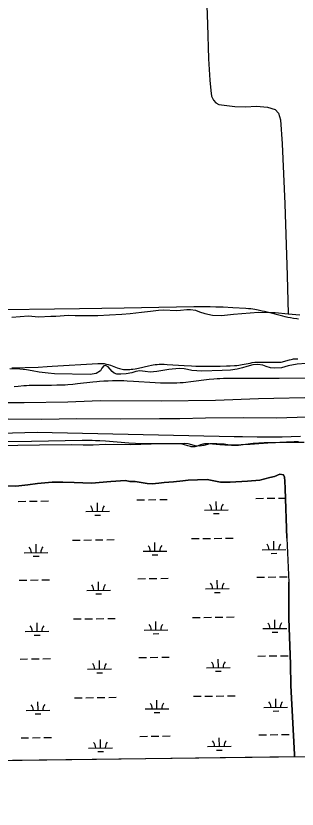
# Model space of a CAD drawing. Extents: x 3715084 to 3753216, y 488173 to 513963.
# Drawn here: x 3735777 to 3736964, y 493591 to 496938 of the extents above; entities that cross this region are included whole.
import ezdxf

# ---------------------------------------------------------------- set-up
doc = ezdxf.new("R2010")
doc.units = 0
for name, color, linetype in [('V-GRID-FRAM', 7, 'Continuous'), ('V-LEVE-TOET', 7, 'Continuous'), ('V-SITE-VEGE', 7, 'Continuous'), ('V-TOPO-SHOR', 7, 'Continuous'), ('V-WETL-SWMP', 7, 'Continuous')]:
    doc.layers.add(name, color=color, linetype=linetype)

msp = doc.modelspace()

# ---------------------------------------------------------------- linework, layer by layer
at = {"layer": 'V-GRID-FRAM'}
msp.add_lwpolyline([(3719350.3, 493590.7), (3719130.8, 511772.1), (3750813.3, 512168.5), (3751048.6, 493987.2), (3719350.3, 493590.7)], dxfattribs=at)
at = {"layer": 'V-LEVE-TOET'}
for points in [[(3737061, 495328.3), (3736801, 495321.9), (3736619.2, 495315.2), (3736390.4, 495312.4), (3736134.4, 495314.1), (3736098.3, 495311.5), (3735995.9, 495307.9), (3735812.2, 495305.2), (3735611.4, 495304.7)], [(3735743.5, 495237), (3735886.7, 495235.8), (3736032.3, 495238.4), (3736219.7, 495237.8), (3736383.1, 495239.1), (3736469.6, 495239.2), (3736576.8, 495242.1), (3736739.2, 495243.9), (3736877.1, 495242.4), (3737051.6, 495246.8)]]:
    msp.add_lwpolyline(points, dxfattribs=at)
at = {"layer": 'V-SITE-VEGE'}
for points in [[(3736969.4, 495658.6), (3736962.4, 495659.3), (3736949, 495661.1), (3736936.4, 495663.3), (3736924.6, 495665.6), (3736913.6, 495668), (3736903.3, 495670.4), (3736825.8, 495690.4), (3736816.1, 495692.6), (3736799.1, 495696.3), (3736786.3, 495698.7), (3736776.6, 495700.2), (3736769.4, 495701.2), (3736758.5, 495702.4), (3736747.6, 495703.2), (3736692.8, 495706.3), (3736651.7, 495708.3), (3736620.8, 495709.5), (3736597.7, 495710.1), (3736580.3, 495710.4), (3736554.3, 495710.6), (3736528.3, 495710.3), (3736307.2, 495706.1), (3736233.5, 495704.8), (3736045, 495702.1), (3735620.9, 495696.4)], [(3735759.9, 495452.2), (3735871.1, 495456.3), (3735908.2, 495458.1), (3735929.4, 495459.3), (3736123.2, 495471.5), (3736137.1, 495471.5), (3736143.3, 495471.3), (3736149.4, 495470.5), (3736153.5, 495469.9), (3736158.9, 495468.7), (3736166.1, 495466.8), (3736175.6, 495463.8), (3736205, 495453.1), (3736214.7, 495450.1), (3736219.8, 495448.7), (3736225.3, 495447.4), (3736231.2, 495446.4), (3736237.6, 495445.7), (3736240.8, 495445.6), (3736249.3, 495445.6), (3736257.7, 495446), (3736263.4, 495446.5), (3736270.9, 495447.5), (3736280.9, 495449.1), (3736294.3, 495451.8), (3736336, 495461.4), (3736349.6, 495464.2), (3736356.9, 495465.5), (3736364.7, 495466.6), (3736373, 495467.5), (3736381.9, 495468.1), (3736386.5, 495468.2), (3736391.2, 495468.2), (3736403.2, 495467.8), (3736415.1, 495467.4), (3736439, 495466.1), (3736486.9, 495463), (3736518.8, 495461.2), (3736537, 495460.4), (3736557.9, 495460), (3736588.5, 495459.8), (3736619.1, 495459.8), (3736639.5, 495460), (3736666.7, 495460.7), (3736682.2, 495461.3), (3736700, 495462.1), (3736709.3, 495462.9), (3736718.5, 495464.1), (3736724.7, 495465), (3736732.8, 495466.5), (3736765.5, 495473.1), (3736774.8, 495474.7), (3736785.5, 495476.1), (3736791.2, 495476.7), (3736797.3, 495477), (3736803.9, 495477.2), (3736896.8, 495476.9), (3736932.3, 495487), (3736938.7, 495488.6), (3736945.2, 495489.8), (3736949.5, 495490.4), (3736955.3, 495490.9), (3736963.1, 495491.2), (3736967.6, 495491.2)], [(3737041.4, 495409.8), (3736888.4, 495407.7), (3736852.5, 495407.5), (3736816.6, 495407.7), (3736744.9, 495408.3), (3736697.1, 495408.5), (3736669.8, 495408.4), (3736661.6, 495408.2), (3736653.5, 495408), (3736637.3, 495407.1), (3736626.4, 495406.3), (3736612, 495405), (3736592.8, 495402.9), (3736516.1, 495393.4), (3736494.1, 495391.1), (3736482.4, 495390.1), (3736469.9, 495389.2), (3736456.6, 495388.5), (3736446.9, 495388.2), (3736437.2, 495388), (3736417.9, 495388), (3736405, 495388.3), (3736387.8, 495388.8), (3736364.8, 495389.8), (3736273, 495395.4), (3736246.7, 495396.8), (3736232.8, 495397.3), (3736217.8, 495397.6), (3736201.9, 495397.8), (3736185, 495397.7), (3736166.9, 495397.1), (3736148.5, 495396.1), (3736130.1, 495394.6), (3736117.9, 495393.5), (3736101.6, 495391.8), (3736036.3, 495384.7), (3736017.7, 495382.8), (3735996.4, 495381.1), (3735985, 495380.3), (3735972.8, 495379.7), (3735950, 495379.1), (3735927.1, 495378.7), (3735881.3, 495378.5), (3735850.9, 495378.1), (3735833.5, 495377.6), (3735821.6, 495377.1), (3735809.6, 495376.3), (3735785.9, 495374.5), (3735770, 495373)], [(3735550.7, 495172.2), (3735630.5, 495175), (3735670.4, 495176.2), (3735710.3, 495177.3), (3735866.4, 495181.1), (3736699.1, 495163.1), (3736733.9, 495162.5), (3736794.9, 495161.7), (3736840.7, 495161.5), (3736875, 495161.7), (3736900.7, 495162), (3736939.3, 495162.7), (3736977.8, 495164)], [(3736591.4, 495131.6), (3736583.7, 495131.8), (3736576, 495131.9), (3736572.7, 495131.7), (3736569.6, 495131.3), (3736566.7, 495130.8), (3736561.3, 495129.4), (3736556.6, 495127.9), (3736542.4, 495122.7), (3736537.8, 495121.3), (3736534.4, 495120.4), (3736531.8, 495119.9), (3736527.9, 495119.3), (3736524.1, 495119.2), (3736520.5, 495119.4), (3736517.1, 495119.8), (3736514, 495120.4), (3736508.1, 495121.8), (3736503, 495123.3), (3736485, 495129), (3736480.4, 495130.2), (3736477, 495131), (3736471.9, 495131.8), (3736466.7, 495132.2), (3736445.6, 495132.5), (3736427.2, 495132.6), (3736362.2, 495131.9), (3736346, 495131.8), (3736321.6, 495132), (3736309.4, 495132.3), (3736297.3, 495132.7), (3736282.2, 495133.5), (3736254.1, 495135.2), (3736155.5, 495142.9), (3736130.9, 495144.5), (3736112.4, 495145.4), (3736098.5, 495146), (3736077.7, 495146.4), (3736067.3, 495146.4), (3736056.8, 495146.3), (3735843.3, 495142.4), (3734291.3, 495121.3)], [(3736969.4, 495140.5), (3736952, 495140.1), (3736919.3, 495138.9), (3736890.8, 495137.4), (3736840.8, 495134.4), (3736765.8, 495129.7), (3736728.3, 495127.8), (3736709.5, 495127), (3736690.8, 495126.4), (3736683.6, 495126.3), (3736670.1, 495126.5), (3736658.4, 495127), (3736637.8, 495128.4), (3736606.9, 495130.7), (3736591.4, 495131.6)]]:
    msp.add_lwpolyline(points, dxfattribs=at)
at = {"layer": 'V-TOPO-SHOR'}
msp.add_line((3736920.6, 494733.8), (3736929.5, 494549), dxfattribs=at)
for points in [[(3736552.5, 497940.6), (3736560.5, 497610.4), (3736569.9, 497329), (3736586, 496902.7), (3736590, 496756.6)], [(3736590, 496756.6), (3736596.1, 496666.7), (3736599.8, 496622.8), (3736602.7, 496599.8), (3736611.6, 496582.3), (3736621.7, 496570.6), (3736633, 496563.4), (3736700.8, 496556.2), (3736746.8, 496554.1), (3736792.9, 496556.5), (3736838.9, 496553.2), (3736870.9, 496542.2), (3736885.5, 496528.1), (3736894.1, 496499.1), (3736901.1, 496397.7), (3736913, 496144.2), (3736922.6, 495842.4), (3736927.1, 495681.1)], [(3735759.7, 495666.2), (3735829.5, 495672.1)], [(3735829.5, 495672.1), (3735872.7, 495668.5), (3735924.8, 495670.8), (3735945.1, 495670.3), (3735998.6, 495674.6), (3736027, 495674), (3736123, 495673.3), (3736172.4, 495676.3), (3736223.9, 495679.9), (3736259.1, 495682.5), (3736306.5, 495687.6), (3736345.8, 495692.2), (3736378.4, 495696.2), (3736400.7, 495697.1), (3736455.4, 495694.5), (3736471.7, 495696.2), (3736498.1, 495699), (3736514.4, 495698.7), (3736534.6, 495695.5), (3736552.7, 495689.7), (3736574.9, 495682.5), (3736606.5, 495675.7), (3736645, 495674.2), (3736695.9, 495679.2), (3736800.8, 495687.1), (3736854.9, 495686.6), (3736871.1, 495686.3), (3736871.3, 495686.3), (3736927.1, 495681.1), (3736975.3, 495675.9)], [(3737001.8, 495470.5), (3736963.9, 495468.6), (3736926.5, 495461.9), (3736897.9, 495452.4), (3736867.5, 495451.7), (3736851.3, 495452.7), (3736833.1, 495457.9), (3736819.7, 495463.6), (3736798.8, 495467.4), (3736777.8, 495465.8), (3736751.3, 495458.3), (3736732.9, 495452.6), (3736711.2, 495447.6), (3736682.7, 495443.5), (3736647.5, 495440.9), (3736562.2, 495439.3), (3736519, 495441.6), (3736501.5, 495446.1), (3736486.7, 495449.1), (3736465.8, 495450.2), (3736423.1, 495446.4), (3736372.2, 495438), (3736344.4, 495435.2), (3736322.1, 495437.1), (3736299.9, 495440.2), (3736283.6, 495437.2), (3736265.9, 495431.5), (3736242.8, 495427.3), (3736220.5, 495426.4), (3736202.9, 495426.8), (3736191.5, 495430.4), (3736182.8, 495436.7), (3736174.9, 495447.7), (3736167, 495456.6), (3736155, 495462.3), (3736147.5, 495461.8), (3736139.2, 495451.1), (3736133.5, 495440.4), (3736115.7, 495428.6), (3736089.9, 495424.5), (3735939.2, 495427.7), (3735912.9, 495431), (3735875.7, 495434.5), (3735844.8, 495439.9), (3735821.2, 495444.4), (3735793.5, 495447.7), (3735751.6, 495448.6)], [(3736994.6, 495138.1), (3736905.3, 495137.3), (3736872.8, 495136.6), (3736825.5, 495136.3), (3736778.8, 495133.2), (3736746.9, 495129.2), (3736717, 495125.1), (3736687.3, 495125.7), (3736656.3, 495130.4), (3736625.9, 495132.4), (3736595.5, 495131.7), (3736571, 495124.8), (3736551.3, 495122.6), (3736533.8, 495124.3), (3736519.6, 495128), (3736504.8, 495131.7), (3736489.3, 495134), (3736446.7, 495132.2), (3736391.3, 495132.1), (3736260, 495127.5), (3736155.2, 495129), (3736103.1, 495126.8), (3736060.5, 495126.3), (3736013.1, 495127.3), (3735876.5, 495126.9), (3735785.2, 495125.5), (3735670.9, 495123.2)], [(3736891.3, 495003.5), (3736868.8, 494993.9), (3736849.7, 494990.2), (3736806.2, 494978.3), (3736754.1, 494974.7), (3736681.6, 494970.2), (3736641, 494970.4), (3736612.1, 494975.7), (3736584.5, 494981), (3736543.2, 494980.6), (3736504.6, 494979.4), (3736481.6, 494975.8), (3736442.3, 494971.9), (3736402.3, 494969.4), (3736379.9, 494966.5), (3736352.1, 494963.7), (3736330.5, 494964.2), (3736305.6, 494969.4), (3736280, 494972.7), (3736257.7, 494973.8), (3736239.5, 494976.9), (3736177.2, 494973.5), (3736095.9, 494966.5), (3736022.9, 494968.7), (3735975.6, 494970.4), (3735930.3, 494970.7), (3735868.7, 494965.3), (3735826.6, 494958.8), (3735777.1, 494953.7), (3735734.6, 494954.7)], [(3736920.6, 494733.8), (3736914.3, 494942.8), (3736912.3, 494975.4), (3736910.6, 494991.6), (3736906.1, 495001.2), (3736891.3, 495003.5)], [(3736953.4, 493810.9), (3736953.1, 493820.8), (3736937.7, 494111.9), (3736935.6, 494202.6), (3736929.6, 494394.8), (3736929.5, 494549)]]:
    msp.add_lwpolyline(points, dxfattribs=at)
at = {"layer": 'V-WETL-SWMP'}
for p, q in [((3736868.8, 494993.9), (3736891.3, 495003.5)), ((3736891.3, 495003.5), (3736906.1, 495001.2)), ((3736906.1, 495001.2), (3736910.6, 494991.6)), ((3735868.7, 494965.3), (3735930.3, 494970.7)), ((3735930.3, 494970.7), (3735975.6, 494970.4)), ((3735975.6, 494970.4), (3736022.9, 494968.7)), ((3736022.9, 494968.7), (3736095.9, 494966.5)), ((3736095.9, 494966.5), (3736177.2, 494973.5)), ((3736177.2, 494973.5), (3736239.5, 494976.9)), ((3736239.5, 494976.9), (3736257.7, 494973.8)), ((3736257.7, 494973.8), (3736280, 494972.7)), ((3736280, 494972.7), (3736305.6, 494969.4)), ((3736305.6, 494969.4), (3736330.5, 494964.2)), ((3736352.1, 494963.7), (3736379.9, 494966.5)), ((3736379.9, 494966.5), (3736402.3, 494969.4)), ((3736402.3, 494969.4), (3736442.3, 494971.9)), ((3736442.3, 494971.9), (3736481.6, 494975.8)), ((3736481.6, 494975.8), (3736504.6, 494979.4)), ((3736504.6, 494979.4), (3736543.2, 494980.6)), ((3736543.2, 494980.6), (3736584.5, 494981)), ((3736584.5, 494981), (3736612.1, 494975.7)), ((3736612.1, 494975.7), (3736641, 494970.4)), ((3736641, 494970.4), (3736681.6, 494970.2)), ((3736681.6, 494970.2), (3736754.1, 494974.7)), ((3736754.1, 494974.7), (3736806.2, 494978.3)), ((3736806.2, 494978.3), (3736849.7, 494990.2)), ((3736849.7, 494990.2), (3736868.8, 494993.9)), ((3736910.6, 494991.6), (3736912.3, 494975.3)), ((3736912.3, 494975.3), (3736914.3, 494942.8)), ((3735734.6, 494954.7), (3735777.1, 494953.7)), ((3735777.1, 494953.7), (3735826.6, 494958.8)), ((3735826.6, 494958.8), (3735868.7, 494965.3)), ((3736330.5, 494964.2), (3736352.1, 494963.7)), ((3736914.3, 494942.8), (3736920.6, 494733.8)), ((3736789.8, 494901.9), (3736821.8, 494902.3)), ((3736837.8, 494902.5), (3736869.8, 494902.9)), ((3736885.8, 494903.1), (3736915.5, 494903.5)), ((3735786.1, 494889.4), (3735818.1, 494889.8)), ((3735834.1, 494890), (3735866.1, 494890.4)), ((3735882.1, 494890.6), (3735914.1, 494891)), ((3736121.5, 494847.1), (3736121.1, 494883.1)), ((3736288, 494895.6), (3736320, 494896)), ((3736336, 494896.2), (3736368, 494896.6)), ((3736384, 494896.8), (3736416, 494897.2)), ((3736623.4, 494853.4), (3736622.9, 494889.4)), ((3736071.5, 494846.5), (3736171.5, 494847.7)), ((3736573.4, 494852.8), (3736673.4, 494854)), ((3736611.6, 494837.8), (3736635.6, 494838.1)), ((3736109.7, 494831.5), (3736133.7, 494831.8)), ((3736518, 494732), (3736550, 494732.4)), ((3736566, 494732.6), (3736598, 494733)), ((3736614, 494733.2), (3736646, 494733.6)), ((3736662, 494733.8), (3736694, 494734.2)), ((3736920.6, 494733.8), (3736929.5, 494549)), ((3735862.2, 494673), (3735861.8, 494709)), ((3736016.2, 494725.7), (3736048.2, 494726.1)), ((3736064.2, 494726.3), (3736096.2, 494726.7)), ((3736112.2, 494726.9), (3736144.2, 494727.3)), ((3736160.2, 494727.5), (3736192.2, 494727.9)), ((3736364.1, 494679.3), (3736363.6, 494715.3)), ((3736866, 494685.6), (3736865.5, 494721.6)), ((3735812.2, 494672.4), (3735912.2, 494673.7)), ((3736314.1, 494678.7), (3736414.1, 494679.9)), ((3736816, 494685), (3736916, 494686.2)), ((3736854.2, 494670), (3736878.2, 494670.3)), ((3735850.4, 494657.5), (3735874.4, 494657.8)), ((3736352.3, 494663.7), (3736376.3, 494664)), ((3736794, 494569.3), (3736826, 494569.7)), ((3736842, 494569.9), (3736874, 494570.3)), ((3736890, 494570.5), (3736922, 494570.9)), ((3735790.3, 494556.7), (3735822.3, 494557.1)), ((3735838.3, 494557.3), (3735870.3, 494557.7)), ((3735886.3, 494557.9), (3735918.3, 494558.3)), ((3736125.7, 494514.5), (3736125.2, 494550.5)), ((3736292.1, 494563), (3736324.1, 494563.4)), ((3736340.1, 494563.6), (3736372.1, 494564)), ((3736388.1, 494564.2), (3736420.1, 494564.6)), ((3736627.5, 494520.7), (3736627.1, 494556.7)), ((3736929.5, 494549), (3736929.6, 494394.8)), ((3736075.7, 494513.8), (3736175.7, 494515.1)), ((3736113.9, 494498.9), (3736137.9, 494499.2)), ((3736577.5, 494520.1), (3736677.5, 494521.4)), ((3736615.7, 494505.2), (3736639.7, 494505.5)), ((3736522.2, 494399.3), (3736554.2, 494399.7)), ((3736570.2, 494399.9), (3736602.2, 494400.3)), ((3736618.2, 494400.5), (3736650.2, 494400.9)), ((3736666.2, 494401.1), (3736698.2, 494401.5)), ((3735866.4, 494340.4), (3735865.9, 494376.4)), ((3736020.3, 494393.1), (3736052.3, 494393.5)), ((3736068.3, 494393.7), (3736100.3, 494394.1)), ((3736116.3, 494394.3), (3736148.3, 494394.7)), ((3736164.3, 494394.9), (3736196.3, 494395.3)), ((3736368.3, 494346.7), (3736367.8, 494382.7)), ((3736870.1, 494352.9), (3736869.7, 494388.9)), ((3736929.6, 494394.8), (3736935.6, 494202.6)), ((3735816.4, 494339.8), (3735916.4, 494341)), ((3736318.3, 494346), (3736418.2, 494347.3)), ((3736356.4, 494331.1), (3736380.4, 494331.4)), ((3736820.1, 494352.3), (3736920.1, 494353.6)), ((3736858.3, 494337.4), (3736882.3, 494337.7)), ((3735854.6, 494324.8), (3735878.6, 494325.1)), ((3736296.3, 494230.3), (3736328.3, 494230.7)), ((3736344.3, 494230.9), (3736376.3, 494231.3)), ((3736392.3, 494231.5), (3736424.3, 494231.9)), ((3736798.2, 494236.6), (3736830.2, 494237)), ((3736846.2, 494237.2), (3736878.2, 494237.6)), ((3736894.2, 494237.8), (3736926.2, 494238.2)), ((3735794.4, 494224.1), (3735826.4, 494224.5)), ((3735842.4, 494224.7), (3735874.4, 494225.1)), ((3735890.4, 494225.3), (3735922.4, 494225.7)), ((3736129.8, 494181.8), (3736129.4, 494217.8)), ((3736631.7, 494188.1), (3736631.2, 494224.1)), ((3736935.6, 494202.6), (3736937.7, 494111.9)), ((3736079.8, 494181.2), (3736179.8, 494182.4)), ((3736118, 494166.2), (3736142, 494166.5)), ((3736581.7, 494187.5), (3736681.7, 494188.7)), ((3736619.9, 494172.5), (3736643.9, 494172.8)), ((3736937.7, 494111.9), (3736953.1, 493820.8)), ((3736168.5, 494062.2), (3736200.5, 494062.6)), ((3736526.4, 494066.7), (3736558.4, 494067.1)), ((3736574.4, 494067.3), (3736606.4, 494067.7)), ((3736622.3, 494067.9), (3736654.3, 494068.3)), ((3736670.3, 494068.5), (3736702.3, 494068.9)), ((3735870.5, 494007.8), (3735870.1, 494043.7)), ((3736024.5, 494060.4), (3736056.5, 494060.8)), ((3736072.5, 494061), (3736104.5, 494061.4)), ((3736120.5, 494061.6), (3736152.5, 494062)), ((3736372.4, 494014), (3736372, 494050)), ((3736874.3, 494020.3), (3736873.8, 494056.3)), ((3735820.5, 494007.1), (3735920.5, 494008.4)), ((3736322.4, 494013.4), (3736422.4, 494014.6)), ((3736360.6, 493998.4), (3736384.6, 493998.7)), ((3736824.3, 494019.7), (3736924.3, 494020.9)), ((3736862.5, 494004.7), (3736886.5, 494005)), ((3735858.7, 493992.2), (3735882.7, 493992.5)), ((3736300.5, 493897.7), (3736332.4, 493898.1)), ((3736348.4, 493898.3), (3736380.4, 493898.7)), ((3736396.4, 493898.9), (3736428.4, 493899.3)), ((3736802.3, 493904), (3736834.3, 493904.4)), ((3736850.3, 493904.6), (3736882.3, 493905)), ((3736898.3, 493905.2), (3736930.3, 493905.6)), ((3735798.6, 493891.4), (3735830.6, 493891.8)), ((3735846.6, 493892), (3735878.6, 493892.4)), ((3735894.6, 493892.6), (3735926.6, 493893)), ((3736134, 493849.2), (3736133.5, 493885.2)), ((3736635.8, 493855.4), (3736635.4, 493891.4)), ((3736084, 493848.5), (3736184, 493849.8)), ((3736122.2, 493833.6), (3736146.2, 493833.9)), ((3736585.9, 493854.8), (3736685.8, 493856.1)), ((3736624, 493839.9), (3736648, 493840.2)), ((3736953.4, 493810.9), (3735218.8, 493789.2)), ((3736953.1, 493820.8), (3736953.4, 493810.9))]:
    msp.add_line(p, q, dxfattribs=at)
for centre, start, end in [((3736066.3, 494846.9), 359.9442, 41.4878), ((3736176.7, 494848.3), 139.9442, 181.4878), ((3736568.1, 494853.2), 359.9442, 41.4878), ((3736678.6, 494854.6), 139.9442, 181.4878), ((3736308.9, 494679.1), 359.9442, 41.4878), ((3736419.3, 494680.5), 139.9442, 181.4878), ((3736810.7, 494685.4), 359.9442, 41.4878), ((3736921.2, 494686.8), 139.9442, 181.4878), ((3735807, 494672.8), 359.9442, 41.4878), ((3735917.5, 494674.2), 139.9442, 181.4878), ((3736070.4, 494514.3), 359.9442, 41.4878), ((3736180.9, 494515.6), 139.9442, 181.4878), ((3736572.3, 494520.5), 359.9442, 41.4878), ((3736682.8, 494521.9), 139.9442, 181.4878), ((3735921.6, 494341.6), 139.9442, 181.4878), ((3736313, 494346.5), 359.9442, 41.4878), ((3736423.5, 494347.8), 139.9442, 181.4878), ((3736814.9, 494352.7), 359.9442, 41.4878), ((3736925.4, 494354.1), 139.9442, 181.4878), ((3735811.1, 494340.2), 359.9442, 41.4878), ((3736074.6, 494181.6), 359.9442, 41.4878), ((3736185.1, 494183), 139.9442, 181.4878), ((3736576.4, 494187.9), 359.9442, 41.4878), ((3736686.9, 494189.3), 139.9442, 181.4878), ((3735815.3, 494007.5), 359.9442, 41.4878), ((3735925.8, 494008.9), 139.9442, 181.4878), ((3736317.2, 494013.8), 359.9442, 41.4878), ((3736427.6, 494015.2), 139.9442, 181.4878), ((3736819, 494020.1), 359.9442, 41.4878), ((3736929.5, 494021.5), 139.9442, 181.4878), ((3736078.7, 493849), 359.9442, 41.4878), ((3736189.2, 493850.3), 139.9442, 181.4878), ((3736580.6, 493855.2), 359.9442, 41.4878), ((3736691.1, 493856.6), 139.9442, 181.4878)]:
    msp.add_arc(centre, 35.2, start, end, dxfattribs=at)

doc.saveas('drawing.dxf')
